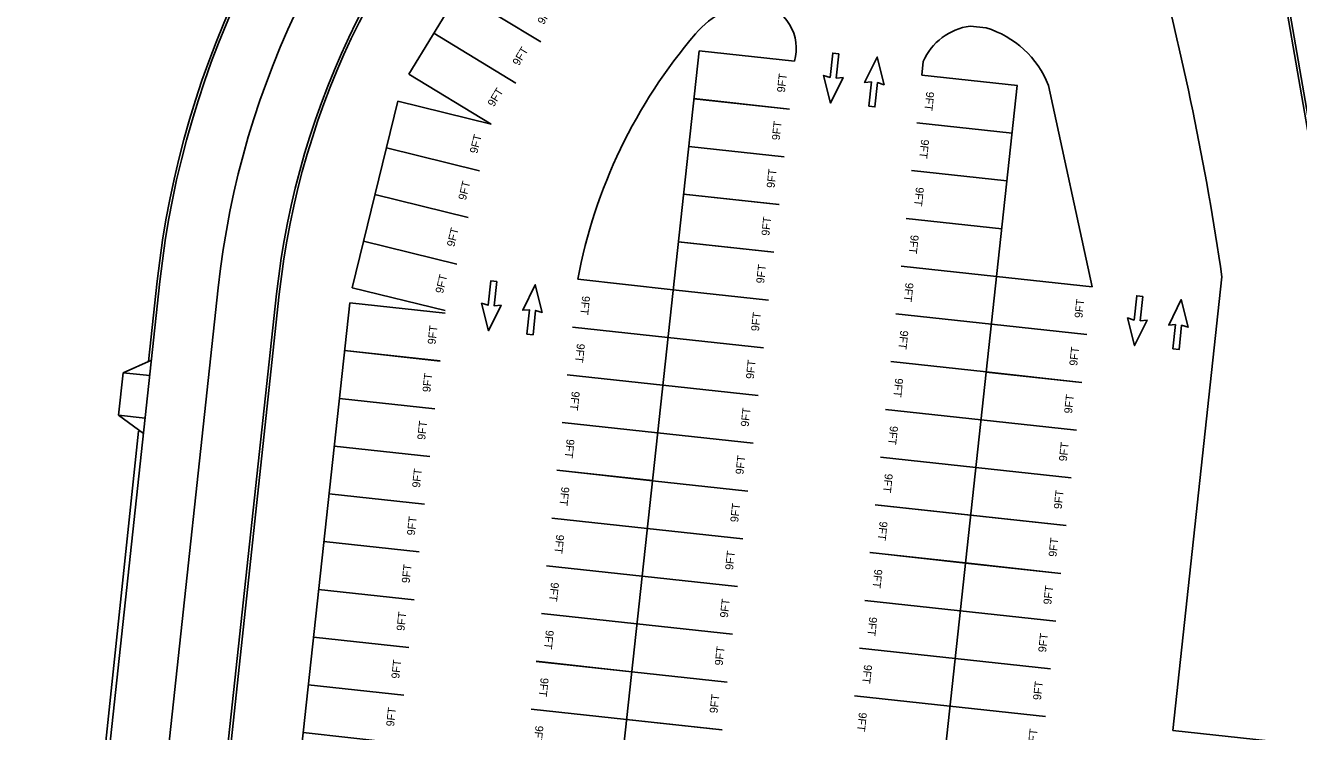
# Model space of a CAD drawing. Extents: x 468143 to 491361, y 1438528 to 1468730.
# Drawn here: x 490845 to 491083.6, y 1468304.5 to 1468436.8 of the extents above; entities that cross this region are included whole.
import ezdxf

# ---------------------------------------------------------------- set-up
doc = ezdxf.new("R2010")
doc.units = 0
doc.layers.add('Default', color=7, linetype='Continuous')
doc.layers.add('Xreference_dp', color=7, linetype='Continuous')

# ---------------------------------------------------------------- blocks, each defined once
blk = doc.blocks.new('STALL 9FT SURFACE LOT')
at = {"layer": 'Default'}
for points in [[(0, 0), (0, 216)], [(108, 216), (108, 0)]]:
    blk.add_lwpolyline(points, dxfattribs=at)
blk.add_text('9FT', height=18, dxfattribs=at).set_placement((35.2, 14.1))
blk = doc.blocks.new('arrow-thru')
at = {"layer": 'Default'}
blk.add_lwpolyline([(14.99997, 0), (28.999942, 0), (28.999942, 54.99989), (43.999912, 51.999896), (21.999956, 111.999776), (0, 51.999896), (14.99997, 54.99989)], close=True, dxfattribs=at)

msp = doc.modelspace()

# ---------------------------------------------------------------- linework, layer by layer
at = {"layer": 'Xreference_dp'}
for p, q in [((491096.89, 1468349.94), (491071.54, 1468496.54)), ((491097.39, 1468350.02), (491072.03, 1468496.62)), ((490935.51, 1468458.43), (490916.85, 1468427.65)), ((490935.51, 1468458.43), (490916.85, 1468427.65)), ((491022.03, 1468436.68), (491025.02, 1468436.35)), ((491022.03, 1468436.68), (491025.02, 1468436.35)), ((490943.05, 1468172.56), (490971.23, 1468432.03)), ((490943.05, 1468172.56), (490971.23, 1468432.03)), ((491012.98, 1468427.49), (491013.25, 1468430.03)), ((491012.98, 1468427.49), (491013.25, 1468430.03)), ((491002.7, 1468166.08), (491030.87, 1468425.55)), ((491002.7, 1468166.08), (491030.87, 1468425.55)), ((491044.88, 1468387.82), (491036.69, 1468425.57)), ((491044.88, 1468387.82), (491036.69, 1468425.57)), ((490906.18, 1468387.65), (490914.76, 1468422.61)), ((490906.18, 1468387.65), (490914.76, 1468422.61)), ((490870.16, 1468388.84), (490852.26, 1468222.72)), ((490870.16, 1468388.84), (490852.26, 1468222.72)), ((490869.66, 1468388.9), (490868.04, 1468373.83)), ((490869.66, 1468388.9), (490868.04, 1468373.83)), ((491060, 1468304.7), (491069.22, 1468389.68)), ((491060, 1468304.7), (491069.22, 1468389.68)), ((490866.61, 1468150.63), (490892.03, 1468386.49)), ((490866.61, 1468150.63), (490892.03, 1468386.49)), ((490881.1, 1468387.66), (490867.41, 1468260.66)), ((490881.1, 1468387.66), (490867.41, 1468260.66)), ((490874.63, 1468220.31), (490892.53, 1468386.43)), ((490874.63, 1468220.31), (490892.53, 1468386.43)), ((490880.94, 1468156.38), (490905.75, 1468384.82)), ((490880.94, 1468156.38), (490905.75, 1468384.82)), ((490863.29, 1468371.73), (490868.57, 1468374.07)), ((490863.29, 1468371.73), (490868.57, 1468374.07)), ((490862.43, 1468363.78), (490863.29, 1468371.73)), ((490862.43, 1468363.78), (490863.29, 1468371.73)), ((490868.26, 1468371.2), (490863.29, 1468371.73)), ((490868.26, 1468371.2), (490863.29, 1468371.73)), ((490862.43, 1468363.78), (490867.4, 1468363.24)), ((490862.43, 1468363.78), (490867.09, 1468360.37)), ((490862.43, 1468363.78), (490867.4, 1468363.24)), ((490862.43, 1468363.78), (490867.09, 1468360.37)), ((490866.13, 1468360.77), (490844.97, 1468159.77)), ((490866.13, 1468360.77), (490844.97, 1468159.77))]:
    msp.add_line(p, q, dxfattribs=at)
for centre, radius, start, end in [((491041.17, 1468370.41), 172.49, 132.961, 173.8481), ((491041.17, 1468370.41), 172.49, 132.961, 173.8481), ((491041.17, 1468370.41), 171.99, 132.961, 173.8481), ((491041.17, 1468370.41), 171.99, 132.961, 173.8481), ((491041.17, 1468370.41), 160.99, 132.961, 173.8481), ((491041.17, 1468370.41), 160.99, 132.961, 173.8481), ((491041.17, 1468370.41), 150, 132.961, 173.8481), ((491041.17, 1468370.41), 150, 132.961, 173.8481), ((491041.17, 1468370.41), 149.5, 132.961, 173.8481), ((491041.17, 1468370.41), 149.5, 132.961, 173.8481), ((490528.04, 1468310.54), 546.94, 8.3196, 14.9424), ((490528.04, 1468310.54), 546.94, 8.3196, 14.9424), ((490982.76, 1468425.14), 15.83, 90.9142, 140.4744), ((490982.76, 1468425.14), 15.83, 90.9142, 140.4744), ((490980.78, 1468432.47), 8.67, 344.035, 78.4972), ((490980.78, 1468432.47), 8.67, 344.035, 78.4972), ((491023.44, 1468425.69), 11.07, 97.3355, 156.9356), ((491023.44, 1468425.69), 11.07, 97.3355, 156.9356), ((491019.78, 1468418.97), 18.15, 21.3055, 73.2289), ((491019.78, 1468418.97), 18.15, 21.3055, 73.2289), ((491045.68, 1468370.85), 98.93, 139.4143, 169.29), ((491045.68, 1468370.85), 98.93, 139.4143, 169.29)]:
    msp.add_arc(centre, radius, start, end, dxfattribs=at)

# ---------------------------------------------------------------- block references
for name, p, xscale, yscale, rotation in [('STALL 9FT SURFACE LOT', (490941.57, 1468433.71), 0.0833307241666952, 0.08333072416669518, 58.7723441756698), ('STALL 9FT SURFACE LOT', (490941.57, 1468433.71), 0.0833307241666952, 0.08333072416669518, 58.7723441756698), ('STALL 9FT SURFACE LOT', (490936.91, 1468426.01), 0.0833307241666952, 0.08333072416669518, 58.7723441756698), ('STALL 9FT SURFACE LOT', (490936.91, 1468426.01), 0.0833307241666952, 0.08333072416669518, 58.7723441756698), ('STALL 9FT SURFACE LOT', (490932.24, 1468418.32), 0.0833307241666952, 0.08333072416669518, 58.7723441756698), ('STALL 9FT SURFACE LOT', (490932.24, 1468418.32), 0.0833307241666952, 0.08333072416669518, 58.7723441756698), ('STALL 9FT SURFACE LOT', (490988.15, 1468421.14), 0.08333072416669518, 0.08333072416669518, 83.80223830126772), ('STALL 9FT SURFACE LOT', (490988.15, 1468421.14), 0.08333072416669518, 0.08333072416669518, 83.80223830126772), ('arrow-thru', (490998.67, 1468431.35), 0.08333072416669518, 0.0833307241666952, 173.84219904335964), ('arrow-thru', (490998.67, 1468431.35), 0.08333072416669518, 0.0833307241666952, 173.84219904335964), ('arrow-thru', (491001.79, 1468421.79), 0.08333072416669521, 0.08333072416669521, -6.157800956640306), ('arrow-thru', (491001.79, 1468421.79), 0.08333072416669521, 0.08333072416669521, -6.157800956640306), ('STALL 9FT SURFACE LOT', (491012.98, 1468427.49), 0.08333072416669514, 0.08333072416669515, -96.19776169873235), ('STALL 9FT SURFACE LOT', (491012.98, 1468427.49), 0.08333072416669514, 0.08333072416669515, -96.19776169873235), ('STALL 9FT SURFACE LOT', (490930.1, 1468409.58), 0.0833307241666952, 0.08333072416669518, 76.20636075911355), ('STALL 9FT SURFACE LOT', (490930.1, 1468409.58), 0.0833307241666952, 0.08333072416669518, 76.20636075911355), ('STALL 9FT SURFACE LOT', (490987.18, 1468412.19), 0.08333072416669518, 0.08333072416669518, 83.80223830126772), ('STALL 9FT SURFACE LOT', (490987.18, 1468412.19), 0.08333072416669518, 0.08333072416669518, 83.80223830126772), ('STALL 9FT SURFACE LOT', (491012.01, 1468418.55), 0.08333072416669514, 0.08333072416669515, -96.19776169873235), ('STALL 9FT SURFACE LOT', (491012.01, 1468418.55), 0.08333072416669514, 0.08333072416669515, -96.19776169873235), ('STALL 9FT SURFACE LOT', (490927.95, 1468400.84), 0.0833307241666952, 0.08333072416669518, 76.20636075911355), ('STALL 9FT SURFACE LOT', (490927.95, 1468400.84), 0.0833307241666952, 0.08333072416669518, 76.20636075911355), ('STALL 9FT SURFACE LOT', (490986.21, 1468403.24), 0.08333072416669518, 0.08333072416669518, 83.80223830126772), ('STALL 9FT SURFACE LOT', (490986.21, 1468403.24), 0.08333072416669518, 0.08333072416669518, 83.80223830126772), ('STALL 9FT SURFACE LOT', (491011.04, 1468409.6), 0.08333072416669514, 0.08333072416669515, -96.19776169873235), ('STALL 9FT SURFACE LOT', (491011.04, 1468409.6), 0.08333072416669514, 0.08333072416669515, -96.19776169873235), ('STALL 9FT SURFACE LOT', (490925.8, 1468392.1), 0.0833307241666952, 0.08333072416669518, 76.20636075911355), ('STALL 9FT SURFACE LOT', (490925.8, 1468392.1), 0.0833307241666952, 0.08333072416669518, 76.20636075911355), ('STALL 9FT SURFACE LOT', (490985.23, 1468394.29), 0.08333072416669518, 0.08333072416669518, 83.80223830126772), ('STALL 9FT SURFACE LOT', (490985.23, 1468394.29), 0.08333072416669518, 0.08333072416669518, 83.80223830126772), ('STALL 9FT SURFACE LOT', (491010.06, 1468400.65), 0.08333072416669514, 0.08333072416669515, -96.19776169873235), ('STALL 9FT SURFACE LOT', (491010.06, 1468400.65), 0.08333072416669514, 0.08333072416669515, -96.19776169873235), ('STALL 9FT SURFACE LOT', (490923.66, 1468383.36), 0.0833307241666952, 0.08333072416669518, 76.20636075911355), ('STALL 9FT SURFACE LOT', (490923.66, 1468383.36), 0.0833307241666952, 0.08333072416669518, 76.20636075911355), ('STALL 9FT SURFACE LOT', (490984.26, 1468385.35), 0.08333072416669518, 0.08333072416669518, 83.80223830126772), ('STALL 9FT SURFACE LOT', (490984.26, 1468385.35), 0.08333072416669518, 0.08333072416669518, 83.80223830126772), ('STALL 9FT SURFACE LOT', (491009.09, 1468391.7), 0.08333072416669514, 0.08333072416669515, -96.19776169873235), ('STALL 9FT SURFACE LOT', (491009.09, 1468391.7), 0.08333072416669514, 0.08333072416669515, -96.19776169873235), ('arrow-thru', (490934.57, 1468388.67), 0.08333072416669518, 0.0833307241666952, 173.84219904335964), ('arrow-thru', (490934.57, 1468388.67), 0.08333072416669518, 0.0833307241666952, 173.84219904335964), ('arrow-thru', (490937.7, 1468379.12), 0.08333072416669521, 0.08333072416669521, -6.157800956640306), ('arrow-thru', (490937.7, 1468379.12), 0.08333072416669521, 0.08333072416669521, -6.157800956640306), ('STALL 9FT SURFACE LOT', (490948.47, 1468389.23), 0.08333072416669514, 0.08333072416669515, -96.19776169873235), ('STALL 9FT SURFACE LOT', (490948.47, 1468389.23), 0.08333072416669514, 0.08333072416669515, -96.19776169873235), ('STALL 9FT SURFACE LOT', (491043.91, 1468378.87), 0.08333072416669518, 0.08333072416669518, 83.80223830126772), ('STALL 9FT SURFACE LOT', (491043.91, 1468378.87), 0.08333072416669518, 0.08333072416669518, 83.80223830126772), ('STALL 9FT SURFACE LOT', (490983.29, 1468376.4), 0.08333072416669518, 0.08333072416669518, 83.80223830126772), ('STALL 9FT SURFACE LOT', (490983.29, 1468376.4), 0.08333072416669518, 0.08333072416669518, 83.80223830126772), ('arrow-thru', (491055.66, 1468385.9), 0.08333072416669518, 0.0833307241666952, 173.84219904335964), ('arrow-thru', (491055.66, 1468385.9), 0.08333072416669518, 0.0833307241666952, 173.84219904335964), ('STALL 9FT SURFACE LOT', (490922.67, 1468373.93), 0.08333072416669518, 0.08333072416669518, 83.80223830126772), ('STALL 9FT SURFACE LOT', (490922.67, 1468373.93), 0.08333072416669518, 0.08333072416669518, 83.80223830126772), ('arrow-thru', (491058.78, 1468376.34), 0.08333072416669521, 0.08333072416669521, -6.157800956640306), ('arrow-thru', (491058.78, 1468376.34), 0.08333072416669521, 0.08333072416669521, -6.157800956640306), ('STALL 9FT SURFACE LOT', (491008.12, 1468382.76), 0.08333072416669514, 0.08333072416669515, -96.19776169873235), ('STALL 9FT SURFACE LOT', (491008.12, 1468382.76), 0.08333072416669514, 0.08333072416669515, -96.19776169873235), ('STALL 9FT SURFACE LOT', (490947.5, 1468380.29), 0.08333072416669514, 0.08333072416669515, -96.19776169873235), ('STALL 9FT SURFACE LOT', (490947.5, 1468380.29), 0.08333072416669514, 0.08333072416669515, -96.19776169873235), ('STALL 9FT SURFACE LOT', (491042.94, 1468369.92), 0.08333072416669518, 0.08333072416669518, 83.80223830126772), ('STALL 9FT SURFACE LOT', (491042.94, 1468369.92), 0.08333072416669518, 0.08333072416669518, 83.80223830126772), ('STALL 9FT SURFACE LOT', (490982.32, 1468367.45), 0.08333072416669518, 0.08333072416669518, 83.80223830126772), ('STALL 9FT SURFACE LOT', (490982.32, 1468367.45), 0.08333072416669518, 0.08333072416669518, 83.80223830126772), ('STALL 9FT SURFACE LOT', (490921.7, 1468364.98), 0.08333072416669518, 0.08333072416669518, 83.80223830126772), ('STALL 9FT SURFACE LOT', (490921.7, 1468364.98), 0.08333072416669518, 0.08333072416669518, 83.80223830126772), ('STALL 9FT SURFACE LOT', (491007.15, 1468373.81), 0.08333072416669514, 0.08333072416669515, -96.19776169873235), ('STALL 9FT SURFACE LOT', (491007.15, 1468373.81), 0.08333072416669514, 0.08333072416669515, -96.19776169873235), ('STALL 9FT SURFACE LOT', (491041.97, 1468360.98), 0.08333072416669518, 0.08333072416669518, 83.80223830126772), ('STALL 9FT SURFACE LOT', (491041.97, 1468360.98), 0.08333072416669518, 0.08333072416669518, 83.80223830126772), ('STALL 9FT SURFACE LOT', (490946.53, 1468371.34), 0.08333072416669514, 0.08333072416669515, -96.19776169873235), ('STALL 9FT SURFACE LOT', (490946.53, 1468371.34), 0.08333072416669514, 0.08333072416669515, -96.19776169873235), ('STALL 9FT SURFACE LOT', (490981.35, 1468358.51), 0.08333072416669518, 0.08333072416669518, 83.80223830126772), ('STALL 9FT SURFACE LOT', (490981.35, 1468358.51), 0.08333072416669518, 0.08333072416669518, 83.80223830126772), ('STALL 9FT SURFACE LOT', (490920.73, 1468356.04), 0.08333072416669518, 0.08333072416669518, 83.80223830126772), ('STALL 9FT SURFACE LOT', (490920.73, 1468356.04), 0.08333072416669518, 0.08333072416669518, 83.80223830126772), ('STALL 9FT SURFACE LOT', (491006.18, 1468364.86), 0.08333072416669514, 0.08333072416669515, -96.19776169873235), ('STALL 9FT SURFACE LOT', (491006.18, 1468364.86), 0.08333072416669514, 0.08333072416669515, -96.19776169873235), ('STALL 9FT SURFACE LOT', (490945.56, 1468362.39), 0.08333072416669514, 0.08333072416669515, -96.19776169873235), ('STALL 9FT SURFACE LOT', (490945.56, 1468362.39), 0.08333072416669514, 0.08333072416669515, -96.19776169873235), ('STALL 9FT SURFACE LOT', (491040.99, 1468352.03), 0.08333072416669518, 0.08333072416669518, 83.80223830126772), ('STALL 9FT SURFACE LOT', (491040.99, 1468352.03), 0.08333072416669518, 0.08333072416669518, 83.80223830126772), ('STALL 9FT SURFACE LOT', (490980.38, 1468349.56), 0.08333072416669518, 0.08333072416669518, 83.80223830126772), ('STALL 9FT SURFACE LOT', (490980.38, 1468349.56), 0.08333072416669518, 0.08333072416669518, 83.80223830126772), ('STALL 9FT SURFACE LOT', (490919.76, 1468347.09), 0.08333072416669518, 0.08333072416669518, 83.80223830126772), ('STALL 9FT SURFACE LOT', (490919.76, 1468347.09), 0.08333072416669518, 0.08333072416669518, 83.80223830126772), ('STALL 9FT SURFACE LOT', (491005.21, 1468355.92), 0.08333072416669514, 0.08333072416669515, -96.19776169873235), ('STALL 9FT SURFACE LOT', (491005.21, 1468355.92), 0.08333072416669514, 0.08333072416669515, -96.19776169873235), ('STALL 9FT SURFACE LOT', (490944.59, 1468353.45), 0.08333072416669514, 0.08333072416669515, -96.19776169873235), ('STALL 9FT SURFACE LOT', (490944.59, 1468353.45), 0.08333072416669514, 0.08333072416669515, -96.19776169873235), ('STALL 9FT SURFACE LOT', (491040.02, 1468343.08), 0.08333072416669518, 0.08333072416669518, 83.80223830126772), ('STALL 9FT SURFACE LOT', (491040.02, 1468343.08), 0.08333072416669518, 0.08333072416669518, 83.80223830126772), ('STALL 9FT SURFACE LOT', (490979.4, 1468340.61), 0.08333072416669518, 0.08333072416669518, 83.80223830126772), ('STALL 9FT SURFACE LOT', (490979.4, 1468340.61), 0.08333072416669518, 0.08333072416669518, 83.80223830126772), ('STALL 9FT SURFACE LOT', (490918.79, 1468338.14), 0.08333072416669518, 0.08333072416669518, 83.80223830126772), ('STALL 9FT SURFACE LOT', (490918.79, 1468338.14), 0.08333072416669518, 0.08333072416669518, 83.80223830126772), ('STALL 9FT SURFACE LOT', (491004.23, 1468346.97), 0.08333072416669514, 0.08333072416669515, -96.19776169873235), ('STALL 9FT SURFACE LOT', (491004.23, 1468346.97), 0.08333072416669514, 0.08333072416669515, -96.19776169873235), ('STALL 9FT SURFACE LOT', (490943.62, 1468344.5), 0.08333072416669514, 0.08333072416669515, -96.19776169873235), ('STALL 9FT SURFACE LOT', (490943.62, 1468344.5), 0.08333072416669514, 0.08333072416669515, -96.19776169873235), ('STALL 9FT SURFACE LOT', (491039.05, 1468334.13), 0.08333072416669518, 0.08333072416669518, 83.80223830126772), ('STALL 9FT SURFACE LOT', (491039.05, 1468334.13), 0.08333072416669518, 0.08333072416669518, 83.80223830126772), ('STALL 9FT SURFACE LOT', (490978.43, 1468331.67), 0.08333072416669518, 0.08333072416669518, 83.80223830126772), ('STALL 9FT SURFACE LOT', (490978.43, 1468331.67), 0.08333072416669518, 0.08333072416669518, 83.80223830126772), ('STALL 9FT SURFACE LOT', (490917.81, 1468329.2), 0.08333072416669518, 0.08333072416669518, 83.80223830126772), ('STALL 9FT SURFACE LOT', (490917.81, 1468329.2), 0.08333072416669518, 0.08333072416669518, 83.80223830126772), ('STALL 9FT SURFACE LOT', (491003.26, 1468338.02), 0.08333072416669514, 0.08333072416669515, -96.19776169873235), ('STALL 9FT SURFACE LOT', (491003.26, 1468338.02), 0.08333072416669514, 0.08333072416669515, -96.19776169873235), ('STALL 9FT SURFACE LOT', (491038.08, 1468325.19), 0.08333072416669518, 0.08333072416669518, 83.80223830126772), ('STALL 9FT SURFACE LOT', (491038.08, 1468325.19), 0.08333072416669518, 0.08333072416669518, 83.80223830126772), ('STALL 9FT SURFACE LOT', (490942.64, 1468335.55), 0.08333072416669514, 0.08333072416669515, -96.19776169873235), ('STALL 9FT SURFACE LOT', (490942.64, 1468335.55), 0.08333072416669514, 0.08333072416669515, -96.19776169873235), ('STALL 9FT SURFACE LOT', (490977.46, 1468322.72), 0.08333072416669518, 0.08333072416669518, 83.80223830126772), ('STALL 9FT SURFACE LOT', (490977.46, 1468322.72), 0.08333072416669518, 0.08333072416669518, 83.80223830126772), ('STALL 9FT SURFACE LOT', (490916.84, 1468320.25), 0.08333072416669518, 0.08333072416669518, 83.80223830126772), ('STALL 9FT SURFACE LOT', (490916.84, 1468320.25), 0.08333072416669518, 0.08333072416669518, 83.80223830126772), ('STALL 9FT SURFACE LOT', (491002.29, 1468329.07), 0.08333072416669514, 0.08333072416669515, -96.19776169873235), ('STALL 9FT SURFACE LOT', (491002.29, 1468329.07), 0.08333072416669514, 0.08333072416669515, -96.19776169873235), ('STALL 9FT SURFACE LOT', (490941.67, 1468326.6), 0.08333072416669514, 0.08333072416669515, -96.19776169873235), ('STALL 9FT SURFACE LOT', (490941.67, 1468326.6), 0.08333072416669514, 0.08333072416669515, -96.19776169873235), ('STALL 9FT SURFACE LOT', (491037.11, 1468316.24), 0.08333072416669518, 0.08333072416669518, 83.80223830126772), ('STALL 9FT SURFACE LOT', (491037.11, 1468316.24), 0.08333072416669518, 0.08333072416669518, 83.80223830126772), ('STALL 9FT SURFACE LOT', (490976.49, 1468313.77), 0.08333072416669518, 0.08333072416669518, 83.80223830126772), ('STALL 9FT SURFACE LOT', (490976.49, 1468313.77), 0.08333072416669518, 0.08333072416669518, 83.80223830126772), ('STALL 9FT SURFACE LOT', (490915.87, 1468311.3), 0.08333072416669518, 0.08333072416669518, 83.80223830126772), ('STALL 9FT SURFACE LOT', (490915.87, 1468311.3), 0.08333072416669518, 0.08333072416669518, 83.80223830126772), ('STALL 9FT SURFACE LOT', (491001.32, 1468320.13), 0.08333072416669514, 0.08333072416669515, -96.19776169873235), ('STALL 9FT SURFACE LOT', (491001.32, 1468320.13), 0.08333072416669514, 0.08333072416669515, -96.19776169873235), ('STALL 9FT SURFACE LOT', (490940.7, 1468317.66), 0.08333072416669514, 0.08333072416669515, -96.19776169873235), ('STALL 9FT SURFACE LOT', (490940.7, 1468317.66), 0.08333072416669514, 0.08333072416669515, -96.19776169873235), ('STALL 9FT SURFACE LOT', (491036.14, 1468307.29), 0.08333072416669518, 0.08333072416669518, 83.80223830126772), ('STALL 9FT SURFACE LOT', (491036.14, 1468307.29), 0.08333072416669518, 0.08333072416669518, 83.80223830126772), ('STALL 9FT SURFACE LOT', (490975.52, 1468304.82), 0.08333072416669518, 0.08333072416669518, 83.80223830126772), ('STALL 9FT SURFACE LOT', (490975.52, 1468304.82), 0.08333072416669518, 0.08333072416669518, 83.80223830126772), ('STALL 9FT SURFACE LOT', (490914.9, 1468302.35), 0.08333072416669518, 0.08333072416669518, 83.80223830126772), ('STALL 9FT SURFACE LOT', (490914.9, 1468302.35), 0.08333072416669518, 0.08333072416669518, 83.80223830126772), ('STALL 9FT SURFACE LOT', (491000.35, 1468311.18), 0.08333072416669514, 0.08333072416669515, -96.19776169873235), ('STALL 9FT SURFACE LOT', (491000.35, 1468311.18), 0.08333072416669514, 0.08333072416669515, -96.19776169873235), ('STALL 9FT SURFACE LOT', (490939.73, 1468308.71), 0.08333072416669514, 0.08333072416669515, -96.19776169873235), ('STALL 9FT SURFACE LOT', (490939.73, 1468308.71), 0.08333072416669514, 0.08333072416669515, -96.19776169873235), ('STALL 9FT SURFACE LOT', (491035.16, 1468298.35), 0.08333072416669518, 0.08333072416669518, 83.80223830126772), ('STALL 9FT SURFACE LOT', (491035.16, 1468298.35), 0.08333072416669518, 0.08333072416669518, 83.80223830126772), ('STALL 9FT SURFACE LOT', (490974.55, 1468295.88), 0.08333072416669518, 0.08333072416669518, 83.80223830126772), ('STALL 9FT SURFACE LOT', (490974.55, 1468295.88), 0.08333072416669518, 0.08333072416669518, 83.80223830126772), ('STALL 9FT SURFACE LOT', (491060, 1468304.7), 0.08333072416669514, 0.08333072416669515, -96.19776169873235), ('STALL 9FT SURFACE LOT', (491060, 1468304.7), 0.08333072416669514, 0.08333072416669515, -96.19776169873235)]:
    msp.add_blockref(name, p, dxfattribs=dict(at, xscale=xscale, yscale=yscale, rotation=rotation))

doc.saveas('drawing.dxf')
